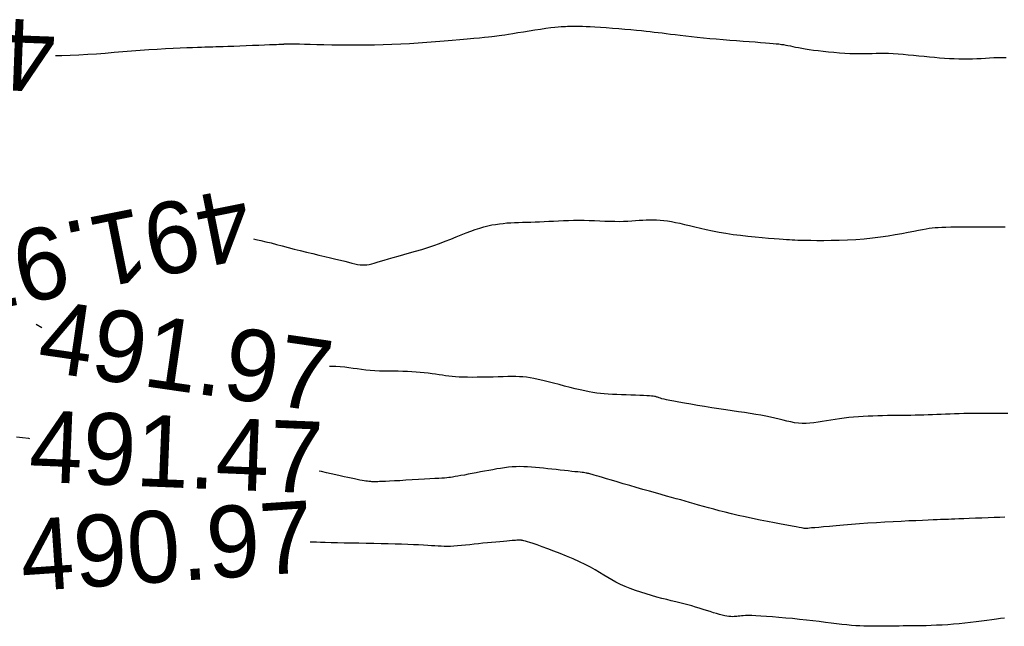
# Model space of a CAD drawing. Header units: millimetres. Extents: x 32690613 to 32693367, y 5343692 to 5344708.
# Tile 644 of 656: x 32692821 to 32692835, y 5344513 to 5344521. Entities that reach past the tile are written whole.
import ezdxf
from ezdxf.enums import TextEntityAlignment as Align

# ---------------------------------------------------------------- set-up
doc = ezdxf.new("R2010")
doc.units = ezdxf.units.MM
doc.header["$LTSCALE"] = 20
for name, color, linetype in [('02-DGM_HL_491.00', 62, 'Continuous'), ('02-DGM_HL_491.50', 72, 'Continuous'), ('02-DGM_HL_492.00', 82, 'Continuous')]:
    doc.layers.add(name, color=color, linetype=linetype)

msp = doc.modelspace()

# ---------------------------------------------------------------- linework, layer by layer
at = {"layer": '02-DGM_HL_491.00', "elevation": 491, "flags": 128}
msp.add_lwpolyline([(32692835.086, 5344513.01), (32692835.031, 5344513.004), (32692834.972, 5344512.996), (32692834.907, 5344512.987), (32692834.838, 5344512.978), (32692834.765, 5344512.968), (32692834.689, 5344512.959), (32692834.611, 5344512.949), (32692834.532, 5344512.94), (32692834.452, 5344512.931), (32692834.372, 5344512.924), (32692834.293, 5344512.918), (32692834.215, 5344512.914), (32692834.138, 5344512.91), (32692834.064, 5344512.907), (32692833.991, 5344512.905), (32692833.921, 5344512.904), (32692833.853, 5344512.903), (32692833.789, 5344512.902), (32692833.728, 5344512.901), (32692833.671, 5344512.901), (32692833.616, 5344512.9), (32692833.563, 5344512.899), (32692833.512, 5344512.899), (32692833.462, 5344512.898), (32692833.414, 5344512.898), (32692833.367, 5344512.897), (32692833.319, 5344512.896), (32692833.272, 5344512.896), (32692833.223, 5344512.896), (32692833.174, 5344512.897), (32692833.122, 5344512.898), (32692833.068, 5344512.901), (32692833.011, 5344512.904), (32692832.95, 5344512.909), (32692832.885, 5344512.915), (32692832.816, 5344512.923), (32692832.743, 5344512.931), (32692832.667, 5344512.941), (32692832.586, 5344512.951), (32692832.501, 5344512.962), (32692832.413, 5344512.972), (32692832.321, 5344512.983), (32692832.226, 5344512.993), (32692832.13, 5344513.003), (32692832.033, 5344513.012), (32692831.939, 5344513.02), (32692831.848, 5344513.028), (32692831.763, 5344513.034), (32692831.686, 5344513.039), (32692831.618, 5344513.043), (32692831.561, 5344513.045), (32692831.513, 5344513.045), (32692831.474, 5344513.045), (32692831.442, 5344513.043), (32692831.415, 5344513.041), (32692831.392, 5344513.039), (32692831.372, 5344513.037), (32692831.352, 5344513.034), (32692831.333, 5344513.032), (32692831.312, 5344513.031), (32692831.291, 5344513.03), (32692831.268, 5344513.031), (32692831.242, 5344513.033), (32692831.214, 5344513.037), (32692831.183, 5344513.042), (32692831.149, 5344513.05), (32692831.111, 5344513.06), (32692831.07, 5344513.073), (32692831.026, 5344513.086), (32692830.979, 5344513.101), (32692830.93, 5344513.117), (32692830.88, 5344513.133), (32692830.828, 5344513.15), (32692830.775, 5344513.165), (32692830.722, 5344513.18), (32692830.669, 5344513.195), (32692830.614, 5344513.209), (32692830.557, 5344513.223), (32692830.499, 5344513.237), (32692830.437, 5344513.252), (32692830.373, 5344513.268), (32692830.306, 5344513.286), (32692830.235, 5344513.305), (32692830.161, 5344513.325), (32692830.086, 5344513.347), (32692830.011, 5344513.371), (32692829.936, 5344513.396), (32692829.863, 5344513.422), (32692829.793, 5344513.45), (32692829.727, 5344513.48), (32692829.665, 5344513.511), (32692829.607, 5344513.543), (32692829.551, 5344513.576), (32692829.495, 5344513.61), (32692829.437, 5344513.646), (32692829.376, 5344513.682), (32692829.309, 5344513.72), (32692829.236, 5344513.758), (32692829.155, 5344513.797), (32692829.068, 5344513.836), (32692828.978, 5344513.874), (32692828.887, 5344513.911), (32692828.798, 5344513.946), (32692828.714, 5344513.978), (32692828.636, 5344514.006), (32692828.568, 5344514.031), (32692828.512, 5344514.05), (32692828.466, 5344514.065), (32692828.43, 5344514.076), (32692828.403, 5344514.084), (32692828.381, 5344514.089), (32692828.366, 5344514.093), (32692828.354, 5344514.095), (32692828.346, 5344514.096), (32692828.338, 5344514.097), (32692828.332, 5344514.098), (32692828.327, 5344514.098), (32692828.323, 5344514.099), (32692828.32, 5344514.099), (32692828.317, 5344514.099), (32692828.315, 5344514.099), (32692828.312, 5344514.099), (32692828.31, 5344514.099), (32692828.307, 5344514.099), (32692828.302, 5344514.098), (32692828.294, 5344514.097), (32692828.282, 5344514.096), (32692828.266, 5344514.095), (32692828.245, 5344514.093), (32692828.217, 5344514.091), (32692828.183, 5344514.088), (32692828.142, 5344514.085), (32692828.095, 5344514.081), (32692828.044, 5344514.077), (32692827.989, 5344514.072), (32692827.931, 5344514.067), (32692827.872, 5344514.061), (32692827.811, 5344514.055), (32692827.75, 5344514.048), (32692827.689, 5344514.042), (32692827.628, 5344514.035), (32692827.569, 5344514.029), (32692827.512, 5344514.023), (32692827.457, 5344514.018), (32692827.405, 5344514.014), (32692827.357, 5344514.011), (32692827.312, 5344514.01), (32692827.269, 5344514.011), (32692827.227, 5344514.012), (32692827.185, 5344514.014), (32692827.14, 5344514.017), (32692827.093, 5344514.021), (32692827.04, 5344514.024), (32692826.981, 5344514.028), (32692826.914, 5344514.032), (32692826.841, 5344514.035), (32692826.761, 5344514.038), (32692826.675, 5344514.041), (32692826.584, 5344514.044), (32692826.489, 5344514.046), (32692826.39, 5344514.049), (32692826.287, 5344514.051), (32692826.183, 5344514.053), (32692826.078, 5344514.055), (32692825.975, 5344514.057), (32692825.875, 5344514.058), (32692825.78, 5344514.06), (32692825.692, 5344514.062), (32692825.612, 5344514.064), (32692825.544, 5344514.066), (32692825.487, 5344514.068), (32692825.441, 5344514.07), (32692825.405, 5344514.072), (32692825.403, 5344514.072)], dxfattribs=at)
at = {"layer": '02-DGM_HL_491.50', "elevation": 491.5, "flags": 128}
for points in [[(32692821.85, 5344520.858), (32692821.936, 5344520.86), (32692822.055, 5344520.863), (32692822.176, 5344520.868), (32692822.298, 5344520.876), (32692822.42, 5344520.884), (32692822.543, 5344520.894), (32692822.665, 5344520.904), (32692822.788, 5344520.914), (32692822.909, 5344520.924), (32692823.03, 5344520.934), (32692823.15, 5344520.942), (32692823.268, 5344520.949), (32692823.381, 5344520.956), (32692823.488, 5344520.961), (32692823.588, 5344520.966), (32692823.68, 5344520.97), (32692823.76, 5344520.973), (32692823.829, 5344520.975), (32692823.886, 5344520.977), (32692823.932, 5344520.979), (32692823.971, 5344520.98), (32692824.007, 5344520.981), (32692824.043, 5344520.982), (32692824.083, 5344520.983), (32692824.129, 5344520.984), (32692824.186, 5344520.986), (32692824.254, 5344520.989), (32692824.334, 5344520.992), (32692824.42, 5344520.995), (32692824.509, 5344520.998), (32692824.598, 5344521.002), (32692824.684, 5344521.005), (32692824.763, 5344521.008), (32692824.832, 5344521.011), (32692824.887, 5344521.013), (32692824.931, 5344521.015), (32692824.965, 5344521.016), (32692824.99, 5344521.017), (32692825.009, 5344521.018), (32692825.022, 5344521.019), (32692825.032, 5344521.019), (32692825.04, 5344521.02), (32692825.049, 5344521.02), (32692825.059, 5344521.021), (32692825.072, 5344521.021), (32692825.091, 5344521.022), (32692825.117, 5344521.022), (32692825.151, 5344521.022), (32692825.195, 5344521.021), (32692825.251, 5344521.02), (32692825.32, 5344521.018), (32692825.401, 5344521.016), (32692825.493, 5344521.014), (32692825.593, 5344521.011), (32692825.701, 5344521.009), (32692825.814, 5344521.008), (32692825.932, 5344521.007), (32692826.052, 5344521.007), (32692826.173, 5344521.008), (32692826.296, 5344521.01), (32692826.418, 5344521.014), (32692826.541, 5344521.018), (32692826.664, 5344521.023), (32692826.787, 5344521.029), (32692826.909, 5344521.036), (32692827.03, 5344521.044), (32692827.151, 5344521.053), (32692827.269, 5344521.062), (32692827.382, 5344521.072), (32692827.49, 5344521.082), (32692827.591, 5344521.091), (32692827.682, 5344521.1), (32692827.763, 5344521.108), (32692827.832, 5344521.115), (32692827.888, 5344521.121), (32692827.934, 5344521.126), (32692827.972, 5344521.13), (32692828.006, 5344521.134), (32692828.039, 5344521.138), (32692828.075, 5344521.144), (32692828.116, 5344521.15), (32692828.166, 5344521.158), (32692828.227, 5344521.168), (32692828.297, 5344521.179), (32692828.374, 5344521.191), (32692828.454, 5344521.204), (32692828.535, 5344521.217), (32692828.614, 5344521.229), (32692828.689, 5344521.239), (32692828.756, 5344521.248), (32692828.813, 5344521.255), (32692828.861, 5344521.26), (32692828.902, 5344521.263), (32692828.936, 5344521.265), (32692828.964, 5344521.266), (32692828.989, 5344521.267), (32692829.011, 5344521.267), (32692829.032, 5344521.267), (32692829.052, 5344521.267), (32692829.074, 5344521.268), (32692829.098, 5344521.268), (32692829.126, 5344521.269), (32692829.16, 5344521.268), (32692829.2, 5344521.268), (32692829.248, 5344521.266), (32692829.305, 5344521.263), (32692829.373, 5344521.26), (32692829.449, 5344521.255), (32692829.531, 5344521.249), (32692829.617, 5344521.242), (32692829.704, 5344521.236), (32692829.791, 5344521.228), (32692829.874, 5344521.221), (32692829.951, 5344521.214), (32692830.021, 5344521.207), (32692830.085, 5344521.201), (32692830.144, 5344521.194), (32692830.2, 5344521.187), (32692830.255, 5344521.181), (32692830.31, 5344521.174), (32692830.367, 5344521.167), (32692830.427, 5344521.159), (32692830.493, 5344521.151), (32692830.563, 5344521.143), (32692830.638, 5344521.134), (32692830.717, 5344521.125), (32692830.799, 5344521.116), (32692830.885, 5344521.107), (32692830.974, 5344521.098), (32692831.065, 5344521.09), (32692831.159, 5344521.082), (32692831.253, 5344521.074), (32692831.347, 5344521.067), (32692831.438, 5344521.06), (32692831.525, 5344521.054), (32692831.608, 5344521.048), (32692831.683, 5344521.042), (32692831.751, 5344521.037), (32692831.809, 5344521.032), (32692831.859, 5344521.028), (32692831.902, 5344521.024), (32692831.939, 5344521.02), (32692831.973, 5344521.015), (32692832.004, 5344521.011), (32692832.035, 5344521.005), (32692832.065, 5344521), (32692832.098, 5344520.993), (32692832.133, 5344520.986), (32692832.17, 5344520.978), (32692832.211, 5344520.97), (32692832.256, 5344520.962), (32692832.306, 5344520.953), (32692832.36, 5344520.945), (32692832.42, 5344520.936), (32692832.486, 5344520.927), (32692832.556, 5344520.919), (32692832.63, 5344520.911), (32692832.705, 5344520.904), (32692832.781, 5344520.898), (32692832.856, 5344520.893), (32692832.929, 5344520.889), (32692832.998, 5344520.887), (32692833.063, 5344520.886), (32692833.123, 5344520.886), (32692833.181, 5344520.887), (32692833.237, 5344520.889), (32692833.293, 5344520.89), (32692833.349, 5344520.891), (32692833.407, 5344520.891), (32692833.468, 5344520.89), (32692833.532, 5344520.887), (32692833.6, 5344520.882), (32692833.671, 5344520.877), (32692833.743, 5344520.87), (32692833.816, 5344520.863), (32692833.891, 5344520.856), (32692833.965, 5344520.848), (32692834.038, 5344520.841), (32692834.109, 5344520.835), (32692834.18, 5344520.829), (32692834.249, 5344520.824), (32692834.316, 5344520.82), (32692834.382, 5344520.816), (32692834.448, 5344520.814), (32692834.512, 5344520.813), (32692834.575, 5344520.813), (32692834.637, 5344520.815), (32692834.698, 5344520.817), (32692834.758, 5344520.82), (32692834.818, 5344520.823), (32692834.877, 5344520.827), (32692834.935, 5344520.83), (32692834.993, 5344520.832), (32692835.05, 5344520.833), (32692835.107, 5344520.833)], [(32692821.492, 5344515.512), (32692821.475, 5344515.514), (32692821.391, 5344515.525), (32692821.303, 5344515.537)], [(32692835.088, 5344514.418), (32692835.02, 5344514.416), (32692834.941, 5344514.413), (32692834.856, 5344514.41), (32692834.768, 5344514.406), (32692834.679, 5344514.403), (32692834.594, 5344514.4), (32692834.516, 5344514.396), (32692834.447, 5344514.394), (32692834.391, 5344514.392), (32692834.344, 5344514.39), (32692834.305, 5344514.388), (32692834.268, 5344514.387), (32692834.232, 5344514.385), (32692834.192, 5344514.384), (32692834.146, 5344514.382), (32692834.089, 5344514.38), (32692834.02, 5344514.377), (32692833.94, 5344514.374), (32692833.849, 5344514.37), (32692833.75, 5344514.366), (32692833.644, 5344514.36), (32692833.532, 5344514.355), (32692833.416, 5344514.348), (32692833.299, 5344514.341), (32692833.18, 5344514.333), (32692833.063, 5344514.324), (32692832.949, 5344514.315), (32692832.84, 5344514.307), (32692832.738, 5344514.298), (32692832.644, 5344514.29), (32692832.562, 5344514.283), (32692832.493, 5344514.276), (32692832.438, 5344514.271), (32692832.395, 5344514.268), (32692832.364, 5344514.265), (32692832.342, 5344514.263), (32692832.327, 5344514.261), (32692832.318, 5344514.261), (32692832.312, 5344514.26), (32692832.309, 5344514.26), (32692832.305, 5344514.261), (32692832.299, 5344514.261), (32692832.29, 5344514.263), (32692832.275, 5344514.265), (32692832.252, 5344514.269), (32692832.22, 5344514.275), (32692832.177, 5344514.283), (32692832.121, 5344514.293), (32692832.051, 5344514.306), (32692831.969, 5344514.322), (32692831.878, 5344514.339), (32692831.779, 5344514.358), (32692831.676, 5344514.379), (32692831.572, 5344514.4), (32692831.469, 5344514.422), (32692831.37, 5344514.444), (32692831.276, 5344514.466), (32692831.189, 5344514.487), (32692831.107, 5344514.508), (32692831.029, 5344514.529), (32692830.956, 5344514.549), (32692830.886, 5344514.569), (32692830.819, 5344514.588), (32692830.755, 5344514.607), (32692830.692, 5344514.624), (32692830.631, 5344514.642), (32692830.569, 5344514.659), (32692830.505, 5344514.676), (32692830.44, 5344514.695), (32692830.371, 5344514.714), (32692830.297, 5344514.735), (32692830.217, 5344514.757), (32692830.132, 5344514.781), (32692830.041, 5344514.807), (32692829.949, 5344514.834), (32692829.857, 5344514.86), (32692829.767, 5344514.886), (32692829.682, 5344514.911), (32692829.604, 5344514.934), (32692829.536, 5344514.954), (32692829.478, 5344514.971), (32692829.43, 5344514.985), (32692829.392, 5344514.997), (32692829.361, 5344515.006), (32692829.336, 5344515.013), (32692829.317, 5344515.019), (32692829.301, 5344515.023), (32692829.287, 5344515.027), (32692829.274, 5344515.03), (32692829.262, 5344515.032), (32692829.248, 5344515.035), (32692829.233, 5344515.037), (32692829.214, 5344515.04), (32692829.192, 5344515.042), (32692829.165, 5344515.046), (32692829.132, 5344515.049), (32692829.093, 5344515.053), (32692829.048, 5344515.058), (32692828.999, 5344515.064), (32692828.946, 5344515.069), (32692828.889, 5344515.075), (32692828.832, 5344515.082), (32692828.773, 5344515.088), (32692828.714, 5344515.094), (32692828.656, 5344515.101), (32692828.6, 5344515.107), (32692828.544, 5344515.112), (32692828.489, 5344515.117), (32692828.434, 5344515.121), (32692828.38, 5344515.123), (32692828.326, 5344515.124), (32692828.272, 5344515.123), (32692828.219, 5344515.12), (32692828.165, 5344515.115), (32692828.112, 5344515.108), (32692828.057, 5344515.1), (32692828.003, 5344515.091), (32692827.947, 5344515.081), (32692827.891, 5344515.071), (32692827.834, 5344515.06), (32692827.776, 5344515.049), (32692827.718, 5344515.038), (32692827.661, 5344515.027), (32692827.606, 5344515.017), (32692827.553, 5344515.007), (32692827.504, 5344514.999), (32692827.46, 5344514.991), (32692827.421, 5344514.984), (32692827.388, 5344514.978), (32692827.36, 5344514.974), (32692827.333, 5344514.97), (32692827.306, 5344514.967), (32692827.275, 5344514.965), (32692827.238, 5344514.962), (32692827.194, 5344514.959), (32692827.139, 5344514.956), (32692827.072, 5344514.952), (32692826.995, 5344514.948), (32692826.911, 5344514.943), (32692826.824, 5344514.938), (32692826.737, 5344514.933), (32692826.653, 5344514.928), (32692826.576, 5344514.924), (32692826.507, 5344514.921), (32692826.451, 5344514.918), (32692826.406, 5344514.916), (32692826.37, 5344514.915), (32692826.343, 5344514.914), (32692826.321, 5344514.913), (32692826.305, 5344514.913), (32692826.292, 5344514.914), (32692826.281, 5344514.914), (32692826.27, 5344514.914), (32692826.259, 5344514.914), (32692826.246, 5344514.915), (32692826.233, 5344514.916), (32692826.217, 5344514.917), (32692826.2, 5344514.92), (32692826.179, 5344514.923), (32692826.154, 5344514.926), (32692826.126, 5344514.931), (32692826.094, 5344514.937), (32692826.058, 5344514.944), (32692826.018, 5344514.952), (32692825.973, 5344514.961), (32692825.925, 5344514.972), (32692825.873, 5344514.983), (32692825.817, 5344514.995), (32692825.758, 5344515.009), (32692825.694, 5344515.023), (32692825.627, 5344515.038), (32692825.558, 5344515.054), (32692825.525, 5344515.061)]]:
    msp.add_lwpolyline(points, dxfattribs=at)
at = {"layer": '02-DGM_HL_492.00', "elevation": 492, "flags": 128}
for points in [[(32692824.612, 5344518.3), (32692824.643, 5344518.294), (32692824.711, 5344518.279), (32692824.782, 5344518.262), (32692824.855, 5344518.244), (32692824.932, 5344518.224), (32692825.011, 5344518.203), (32692825.092, 5344518.181), (32692825.176, 5344518.16), (32692825.263, 5344518.138), (32692825.35, 5344518.117), (32692825.437, 5344518.096), (32692825.523, 5344518.075), (32692825.606, 5344518.056), (32692825.684, 5344518.037), (32692825.758, 5344518.019), (32692825.825, 5344518.003), (32692825.884, 5344517.988), (32692825.937, 5344517.975), (32692825.983, 5344517.963), (32692826.025, 5344517.953), (32692826.062, 5344517.946), (32692826.097, 5344517.94), (32692826.129, 5344517.938), (32692826.161, 5344517.937), (32692826.192, 5344517.94), (32692826.224, 5344517.945), (32692826.259, 5344517.953), (32692826.295, 5344517.963), (32692826.336, 5344517.975), (32692826.382, 5344517.989), (32692826.433, 5344518.005), (32692826.491, 5344518.022), (32692826.557, 5344518.041), (32692826.629, 5344518.061), (32692826.706, 5344518.082), (32692826.787, 5344518.105), (32692826.871, 5344518.129), (32692826.956, 5344518.154), (32692827.041, 5344518.181), (32692827.125, 5344518.209), (32692827.206, 5344518.238), (32692827.285, 5344518.268), (32692827.362, 5344518.299), (32692827.436, 5344518.328), (32692827.507, 5344518.357), (32692827.576, 5344518.385), (32692827.641, 5344518.41), (32692827.704, 5344518.433), (32692827.765, 5344518.453), (32692827.823, 5344518.469), (32692827.879, 5344518.483), (32692827.934, 5344518.495), (32692827.987, 5344518.504), (32692828.04, 5344518.512), (32692828.092, 5344518.518), (32692828.145, 5344518.523), (32692828.198, 5344518.526), (32692828.252, 5344518.529), (32692828.307, 5344518.531), (32692828.363, 5344518.533), (32692828.419, 5344518.535), (32692828.478, 5344518.536), (32692828.538, 5344518.538), (32692828.599, 5344518.54), (32692828.663, 5344518.543), (32692828.728, 5344518.547), (32692828.794, 5344518.55), (32692828.862, 5344518.554), (32692828.932, 5344518.557), (32692829.003, 5344518.559), (32692829.074, 5344518.561), (32692829.147, 5344518.561), (32692829.22, 5344518.56), (32692829.294, 5344518.559), (32692829.368, 5344518.556), (32692829.44, 5344518.553), (32692829.512, 5344518.55), (32692829.581, 5344518.548), (32692829.648, 5344518.547), (32692829.712, 5344518.546), (32692829.773, 5344518.547), (32692829.831, 5344518.55), (32692829.886, 5344518.553), (32692829.939, 5344518.556), (32692829.99, 5344518.56), (32692830.04, 5344518.563), (32692830.089, 5344518.566), (32692830.137, 5344518.567), (32692830.185, 5344518.567), (32692830.233, 5344518.566), (32692830.282, 5344518.563), (32692830.332, 5344518.558), (32692830.385, 5344518.551), (32692830.439, 5344518.543), (32692830.497, 5344518.532), (32692830.558, 5344518.519), (32692830.623, 5344518.504), (32692830.693, 5344518.488), (32692830.766, 5344518.47), (32692830.844, 5344518.451), (32692830.926, 5344518.432), (32692831.012, 5344518.413), (32692831.104, 5344518.396), (32692831.2, 5344518.379), (32692831.3, 5344518.364), (32692831.403, 5344518.351), (32692831.506, 5344518.34), (32692831.607, 5344518.33), (32692831.703, 5344518.321), (32692831.793, 5344518.313), (32692831.874, 5344518.307), (32692831.943, 5344518.302), (32692831.999, 5344518.297), (32692832.046, 5344518.294), (32692832.085, 5344518.291), (32692832.122, 5344518.288), (32692832.159, 5344518.286), (32692832.2, 5344518.285), (32692832.249, 5344518.283), (32692832.308, 5344518.282), (32692832.382, 5344518.281), (32692832.468, 5344518.28), (32692832.564, 5344518.28), (32692832.669, 5344518.281), (32692832.78, 5344518.283), (32692832.895, 5344518.287), (32692833.012, 5344518.293), (32692833.128, 5344518.302), (32692833.243, 5344518.314), (32692833.354, 5344518.328), (32692833.46, 5344518.344), (32692833.561, 5344518.36), (32692833.655, 5344518.377), (32692833.741, 5344518.393), (32692833.819, 5344518.408), (32692833.886, 5344518.422), (32692833.943, 5344518.433), (32692833.992, 5344518.442), (32692834.035, 5344518.45), (32692834.076, 5344518.455), (32692834.117, 5344518.459), (32692834.16, 5344518.462), (32692834.21, 5344518.465), (32692834.268, 5344518.466), (32692834.337, 5344518.467), (32692834.415, 5344518.468), (32692834.498, 5344518.469), (32692834.584, 5344518.469), (32692834.669, 5344518.469), (32692834.752, 5344518.47), (32692834.829, 5344518.47), (32692834.897, 5344518.469), (32692834.954, 5344518.469), (32692835, 5344518.469), (32692835.038, 5344518.469), (32692835.069, 5344518.469), (32692835.093, 5344518.469)], [(32692821.657, 5344517.062), (32692821.579, 5344517.108)], [(32692835.131, 5344515.865), (32692835.075, 5344515.864), (32692835.017, 5344515.865), (32692834.958, 5344515.865), (32692834.899, 5344515.866), (32692834.838, 5344515.867), (32692834.776, 5344515.867), (32692834.713, 5344515.867), (32692834.649, 5344515.867), (32692834.584, 5344515.865), (32692834.519, 5344515.864), (32692834.454, 5344515.861), (32692834.389, 5344515.859), (32692834.325, 5344515.857), (32692834.262, 5344515.854), (32692834.2, 5344515.852), (32692834.14, 5344515.85), (32692834.079, 5344515.847), (32692834.019, 5344515.845), (32692833.959, 5344515.843), (32692833.899, 5344515.842), (32692833.838, 5344515.84), (32692833.776, 5344515.839), (32692833.713, 5344515.838), (32692833.649, 5344515.838), (32692833.584, 5344515.837), (32692833.518, 5344515.837), (32692833.451, 5344515.836), (32692833.384, 5344515.834), (32692833.316, 5344515.833), (32692833.249, 5344515.83), (32692833.181, 5344515.827), (32692833.114, 5344515.824), (32692833.046, 5344515.819), (32692832.98, 5344515.814), (32692832.914, 5344515.807), (32692832.849, 5344515.8), (32692832.785, 5344515.792), (32692832.722, 5344515.783), (32692832.661, 5344515.773), (32692832.601, 5344515.762), (32692832.542, 5344515.752), (32692832.484, 5344515.743), (32692832.427, 5344515.735), (32692832.371, 5344515.729), (32692832.317, 5344515.726), (32692832.263, 5344515.726), (32692832.21, 5344515.73), (32692832.157, 5344515.737), (32692832.104, 5344515.747), (32692832.051, 5344515.759), (32692831.996, 5344515.772), (32692831.94, 5344515.787), (32692831.881, 5344515.801), (32692831.82, 5344515.815), (32692831.755, 5344515.828), (32692831.687, 5344515.841), (32692831.615, 5344515.853), (32692831.539, 5344515.865), (32692831.46, 5344515.877), (32692831.376, 5344515.889), (32692831.288, 5344515.902), (32692831.196, 5344515.916), (32692831.099, 5344515.93), (32692831.001, 5344515.946), (32692830.901, 5344515.962), (32692830.804, 5344515.978), (32692830.711, 5344515.994), (32692830.623, 5344516.009), (32692830.544, 5344516.023), (32692830.475, 5344516.036), (32692830.418, 5344516.047), (32692830.372, 5344516.057), (32692830.336, 5344516.065), (32692830.307, 5344516.072), (32692830.286, 5344516.078), (32692830.269, 5344516.083), (32692830.257, 5344516.087), (32692830.247, 5344516.091), (32692830.238, 5344516.095), (32692830.228, 5344516.098), (32692830.218, 5344516.101), (32692830.204, 5344516.103), (32692830.186, 5344516.106), (32692830.163, 5344516.108), (32692830.134, 5344516.11), (32692830.096, 5344516.112), (32692830.05, 5344516.115), (32692829.997, 5344516.117), (32692829.938, 5344516.119), (32692829.874, 5344516.121), (32692829.809, 5344516.124), (32692829.743, 5344516.127), (32692829.678, 5344516.129), (32692829.616, 5344516.132), (32692829.558, 5344516.136), (32692829.503, 5344516.14), (32692829.45, 5344516.145), (32692829.398, 5344516.151), (32692829.345, 5344516.159), (32692829.29, 5344516.168), (32692829.231, 5344516.179), (32692829.168, 5344516.193), (32692829.099, 5344516.21), (32692829.026, 5344516.228), (32692828.949, 5344516.248), (32692828.872, 5344516.269), (32692828.795, 5344516.289), (32692828.72, 5344516.308), (32692828.648, 5344516.326), (32692828.582, 5344516.341), (32692828.522, 5344516.353), (32692828.468, 5344516.363), (32692828.416, 5344516.37), (32692828.367, 5344516.375), (32692828.318, 5344516.378), (32692828.267, 5344516.379), (32692828.214, 5344516.379), (32692828.156, 5344516.379), (32692828.091, 5344516.377), (32692828.023, 5344516.376), (32692827.951, 5344516.374), (32692827.877, 5344516.372), (32692827.803, 5344516.371), (32692827.73, 5344516.37), (32692827.66, 5344516.369), (32692827.595, 5344516.37), (32692827.535, 5344516.371), (32692827.48, 5344516.374), (32692827.43, 5344516.377), (32692827.382, 5344516.382), (32692827.336, 5344516.387), (32692827.29, 5344516.392), (32692827.245, 5344516.399), (32692827.199, 5344516.405), (32692827.15, 5344516.412), (32692827.1, 5344516.419), (32692827.047, 5344516.426), (32692826.993, 5344516.432), (32692826.937, 5344516.438), (32692826.878, 5344516.443), (32692826.818, 5344516.448), (32692826.756, 5344516.451), (32692826.693, 5344516.453), (32692826.628, 5344516.454), (32692826.563, 5344516.455), (32692826.497, 5344516.455), (32692826.431, 5344516.456), (32692826.366, 5344516.458), (32692826.302, 5344516.46), (32692826.239, 5344516.464), (32692826.177, 5344516.47), (32692826.117, 5344516.478), (32692826.058, 5344516.486), (32692826, 5344516.494), (32692825.941, 5344516.503), (32692825.882, 5344516.51), (32692825.821, 5344516.515), (32692825.759, 5344516.519), (32692825.696, 5344516.52), (32692825.67, 5344516.519)]]:
    msp.add_lwpolyline(points, dxfattribs=at)

# ---------------------------------------------------------------- texts
at = {"layer": '02-DGM_HL_491.00'}
msp.add_text('490.97', height=1, rotation=3.8978, dxfattribs=at).set_placement((32692823.399, 5344514.019, 491), align=Align.MIDDLE)
at = {"layer": '02-DGM_HL_491.50'}
for rotation, p in [(177.8388, (32692819.805, 5344520.924, 491.5)), (357.6405, (32692823.532, 5344515.332, 491.5))]:
    msp.add_text('491.47', height=1, rotation=rotation, dxfattribs=at).set_placement(p, align=Align.MIDDLE)
at = {"layer": '02-DGM_HL_492.00'}
for rotation, p in [(191.333, (32692822.557, 5344518.137, 492)), (351.7273, (32692823.668, 5344516.667, 492))]:
    msp.add_text('491.97', height=1, rotation=rotation, dxfattribs=at).set_placement(p, align=Align.MIDDLE)

doc.saveas('drawing.dxf')
